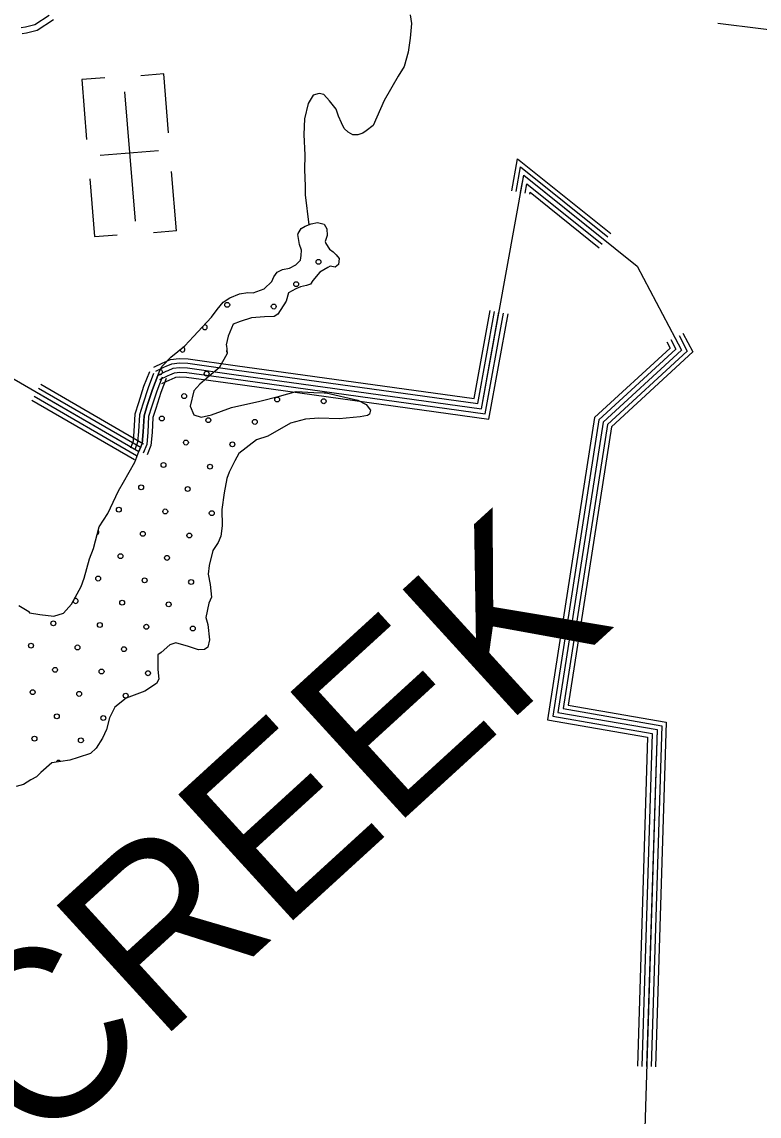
# Model space of a CAD drawing. Extents: x 1788175 to 1969470, y 584502 to 738744.
# Drawn here: x 1810427 to 1813624, y 654272 to 659018 of the extents above; entities that cross this region are included whole.
import ezdxf

# ---------------------------------------------------------------- set-up
doc = ezdxf.new("R2010")
doc.units = 0
for name, color, linetype in [('DESIGN - DRAINAGE - Bridges', 7, 'Continuous'), ('DESIGN - SCRATCH - User 1', 7, 'Continuous'), ('DESIGN - TRAFFIC CONTROL PERMANENT - Pavement Marking Text', 7, 'Continuous'), ('DESIGN - TRANSPORTATION - Edge of Traveled Way', 7, 'Continuous'), ('DESIGN - TRANSPORTATION - Text', 7, 'Continuous'), ('DESIGN - UTILITIES - Cable (Underground) with Text', 7, 'Continuous'), ('SURVEY - DRAINAGE - Natural Features', 7, 'Continuous'), ('SURVEY - TRANSPORTATION - Roads', 7, 'Continuous')]:
    doc.layers.add(name, color=color, linetype=linetype)

msp = doc.modelspace()

# ---------------------------------------------------------------- linework, layer by layer
at = {"layer": 'DESIGN - SCRATCH - User 1'}
for points in [[(1811631.7, 658051.9), (1811623.8, 658095.9), (1811625.8, 658097.9), (1811625.8, 658099.9), (1811637.8, 658121.8), (1811655.8, 658131.8), (1811681.8, 658141.8), (1811709.8, 658147.7), (1811737.8, 658139.7), (1811749.7, 658119.7), (1811751.7, 658091.7), (1811741.7, 658065.8), (1811745.6, 658055.8), (1811761.6, 658031.8), (1811777.6, 658019.8), (1811789.5, 658007.8), (1811803.5, 657991.8), (1811799.5, 657965.8), (1811785.5, 657953.8), (1811763.5, 657957.9), (1811753.5, 657951.9), (1811719.5, 657931.9), (1811689.4, 657896), (1811679.4, 657880), (1811661.4, 657874.1), (1811635.4, 657868.1), (1811615.4, 657860.1), (1811583.4, 657842.2), (1811573.3, 657806.2), (1811537.2, 657750.3), (1811521.2, 657740.3), (1811479.2, 657738.4), (1811423.3, 657734.5), (1811373.3, 657718.5), (1811343.3, 657706.6), (1811321.2, 657654.7), (1811313.1, 657616.7), (1811315.1, 657614.7), (1811317.1, 657578.7), (1811283, 657516.8), (1811265.2, 657502.4)], [(1811017, 657484.7), (1811025.1, 657505.2), (1811035.1, 657525.1), (1811073.1, 657563), (1811133.2, 657612.9), (1811171.2, 657652.8), (1811229.3, 657714.7), (1811249.3, 657736.7), (1811273.4, 657770.6), (1811299.4, 657802.5), (1811329.4, 657820.5), (1811371.5, 657838.4), (1811407.4, 657844.4), (1811429.4, 657842.4), (1811477.4, 657860.3), (1811511.5, 657892.2), (1811519.5, 657912.2), (1811533.5, 657932.1), (1811557.5, 657944.1), (1811587.5, 657950.1), (1811615.5, 657964), (1811635.6, 657984), (1811637.6, 658004), (1811639.6, 658027.9), (1811631.7, 658051.9)], [(1811264.9, 657502.1), (1811238.9, 657480.9), (1811198.9, 657447), (1811172.9, 657417.1), (1811156.8, 657351.2), (1811172.7, 657313.2), (1811204.7, 657303.1), (1811248.7, 657313.1), (1811336.7, 657344.9), (1811458.7, 657372.8), (1811544.7, 657394.7), (1811616.7, 657414.6), (1811692.6, 657410.5), (1811738.6, 657408.4), (1811746.6, 657408.4), (1811884.5, 657376.3), (1811920.4, 657358.2), (1811938.4, 657334.3), (1811934.4, 657316.3), (1811926.4, 657310.3), (1811894.4, 657304.3), (1811802.4, 657296.4), (1811714.4, 657298.5), (1811656.4, 657294.6), (1811592.4, 657276.7), (1811494.4, 657220.9), (1811444.4, 657205), (1811368.3, 657145.1), (1811350.3, 657113.2), (1811326.2, 657065.2), (1811316.2, 657037.3), (1811304.1, 656975.3), (1811294, 656903.4), (1811295.9, 656831.5), (1811289.8, 656787.5), (1811277.8, 656759.6), (1811255.7, 656725.6), (1811239.6, 656659.7), (1811235.5, 656621.8), (1811243.5, 656577.8), (1811249.4, 656521.8), (1811237.3, 656495.9), (1811225.2, 656434), (1811233.2, 656404), (1811241.1, 656338), (1811233, 656306.1), (1811219, 656296.1), (1811193, 656294.1), (1811149.1, 656308.2), (1811095.1, 656324.2), (1811069.1, 656316.3), (1811031.1, 656282.3), (1811017.1, 656272.4), (1811017, 656208.4), (1811020.9, 656166.5), (1811010.9, 656148.5), (1810960.8, 656114.6), (1810878.8, 656084.7), (1810830.8, 656044.8), (1810806.7, 655998.9), (1810794.6, 655948.9), (1810776.6, 655911)], [(1810934.8, 657154.4), (1810948.6, 657189.5), (1810952.7, 657239.5), (1810956.8, 657309.4), (1810970.8, 657353.4), (1810993, 657423.3), (1811017, 657484.7)], [(1810413.7, 656486.9), (1810457.6, 656460.8), (1810457.6, 656458.8), (1810459.6, 656454.8), (1810505.6, 656446.8), (1810565.5, 656440.7), (1810607.5, 656452.7), (1810641.6, 656492.6), (1810683.7, 656568.5), (1810697.8, 656604.4), (1810719.9, 656688.3), (1810737.9, 656734.2), (1810762.1, 656828.1), (1810800.2, 656886), (1810846.3, 656983.9), (1810868.4, 657021.8), (1810916.5, 657107.7), (1810934.8, 657154.4)], [(1810776.6, 655911), (1810748.5, 655867.1), (1810724.5, 655845.1), (1810670.5, 655827.2), (1810634.5, 655815.2), (1810556.5, 655803.3), (1810508.5, 655761.4), (1810490.4, 655743.5), (1810466.4, 655729.5), (1810434.4, 655709.6), (1810402.4, 655701.6)]]:
    msp.add_lwpolyline(points, dxfattribs=at)
at = {"layer": 'DESIGN - TRAFFIC CONTROL PERMANENT - Pavement Marking Text'}
for centre in [(1811713.5, 657977.1), (1811616.4, 657880), (1811317.7, 657790.4), (1811519.3, 657783), (1811228.1, 657491.7), (1811131, 657394.7), (1811534.3, 657379.7), (1811735.9, 657372.3), (1811034, 657297.6), (1811235.6, 657290.1), (1811437.2, 657282.7), (1811138.5, 657193.1), (1811340.1, 657185.6), (1811041.4, 657096), (1811243, 657088.5), (1810944.4, 656998.9), (1811146, 656991.5), (1810847.3, 656901.9), (1811048.9, 656894.4), (1811250.5, 656886.9), (1810951.8, 656797.3), (1811153.4, 656789.8), (1810854.8, 656700.2), (1811056.4, 656692.8), (1810757.7, 656603.2), (1810959.3, 656595.7), (1811160.9, 656588.2), (1810862.2, 656498.6), (1811063.8, 656491.2), (1810563.5, 656409), (1810765.1, 656401.6), (1810966.8, 656394.1), (1811168.4, 656386.6), (1810466.5, 656312), (1810668.1, 656304.5), (1810869.7, 656297), (1810571, 656207.4), (1810772.6, 656199.9), (1810974.2, 656192.5), (1810473.9, 656110.3), (1810675.5, 656102.9), (1810877.2, 656095.4), (1810578.5, 656005.8), (1810780.1, 655998.3), (1810481.4, 655908.7), (1810683, 655901.3)]:
    msp.add_circle(centre, 10.6, dxfattribs=at)
for centre, start, end in [((1811220.6, 657693.4), 175.1293, 98.492), ((1811123.6, 657596.3), 180.6917, 78.7409), ((1811325.2, 657588.8), 148.0589, 218.1214), ((1811026.5, 657499.2), 229.2519, 85.2365), ((1810750.2, 656804.8), 288.1551, 43.0031), ((1810660.6, 656506.1), 168.5197, 133.4373), ((1810585.9, 655804.2), 28.6201, 168.7305)]:
    msp.add_arc(centre, 10.6, start, end, dxfattribs=at)
at = {"layer": 'DESIGN - TRANSPORTATION - Edge of Traveled Way'}
for points in [[(1811631.7, 658051.9), (1811623.8, 658095.9), (1811625.8, 658097.9), (1811625.8, 658099.9), (1811637.8, 658121.8), (1811655.8, 658131.8), (1811681.8, 658141.8), (1811709.8, 658147.7), (1811737.8, 658139.7), (1811749.7, 658119.7), (1811751.7, 658091.7), (1811741.7, 658065.8), (1811745.6, 658055.8), (1811761.6, 658031.8), (1811777.6, 658019.8), (1811789.5, 658007.8), (1811803.5, 657991.8), (1811799.5, 657965.8), (1811785.5, 657953.8), (1811763.5, 657957.9), (1811753.5, 657951.9), (1811719.5, 657931.9), (1811689.4, 657896), (1811679.4, 657880), (1811661.4, 657874.1), (1811635.4, 657868.1), (1811615.4, 657860.1), (1811583.4, 657842.2), (1811573.3, 657806.2), (1811537.2, 657750.3), (1811521.2, 657740.3), (1811479.2, 657738.4), (1811423.3, 657734.5), (1811373.3, 657718.5), (1811343.3, 657706.6), (1811321.2, 657654.7), (1811313.1, 657616.7), (1811315.1, 657614.7), (1811317.1, 657578.7), (1811283, 657516.8), (1811265.2, 657502.4)], [(1811017, 657484.7), (1811025.1, 657505.2), (1811035.1, 657525.1), (1811073.1, 657563), (1811133.2, 657612.9), (1811171.2, 657652.8), (1811229.3, 657714.7), (1811249.3, 657736.7), (1811273.4, 657770.6), (1811299.4, 657802.5), (1811329.4, 657820.5), (1811371.5, 657838.4), (1811407.4, 657844.4), (1811429.4, 657842.4), (1811477.4, 657860.3), (1811511.5, 657892.2), (1811519.5, 657912.2), (1811533.5, 657932.1), (1811557.5, 657944.1), (1811587.5, 657950.1), (1811615.5, 657964), (1811635.6, 657984), (1811637.6, 658004), (1811639.6, 658027.9), (1811631.7, 658051.9)], [(1811264.9, 657502.1), (1811238.9, 657480.9), (1811198.9, 657447), (1811172.9, 657417.1), (1811156.8, 657351.2), (1811172.7, 657313.2), (1811204.7, 657303.1), (1811248.7, 657313.1), (1811336.7, 657344.9), (1811458.7, 657372.8), (1811544.7, 657394.7), (1811616.7, 657414.6), (1811692.6, 657410.5), (1811738.6, 657408.4), (1811746.6, 657408.4), (1811884.5, 657376.3), (1811920.4, 657358.2), (1811938.4, 657334.3), (1811934.4, 657316.3), (1811926.4, 657310.3), (1811894.4, 657304.3), (1811802.4, 657296.4), (1811714.4, 657298.5), (1811656.4, 657294.6), (1811592.4, 657276.7), (1811494.4, 657220.9), (1811444.4, 657205), (1811368.3, 657145.1), (1811350.3, 657113.2), (1811326.2, 657065.2), (1811316.2, 657037.3), (1811304.1, 656975.3), (1811294, 656903.4), (1811295.9, 656831.5), (1811289.8, 656787.5), (1811277.8, 656759.6), (1811255.7, 656725.6), (1811239.6, 656659.7), (1811235.5, 656621.8), (1811243.5, 656577.8), (1811249.4, 656521.8), (1811237.3, 656495.9), (1811225.2, 656434), (1811233.2, 656404), (1811241.1, 656338), (1811233, 656306.1), (1811219, 656296.1), (1811193, 656294.1), (1811149.1, 656308.2), (1811095.1, 656324.2), (1811069.1, 656316.3), (1811031.1, 656282.3), (1811017.1, 656272.4), (1811017, 656208.4), (1811020.9, 656166.5), (1811010.9, 656148.5), (1810960.8, 656114.6), (1810878.8, 656084.7), (1810830.8, 656044.8), (1810806.7, 655998.9), (1810794.6, 655948.9), (1810776.6, 655911)], [(1810934.8, 657154.4), (1810948.6, 657189.5), (1810952.7, 657239.5), (1810956.8, 657309.4), (1810970.8, 657353.4), (1810993, 657423.3), (1811017, 657484.7)], [(1810413.7, 656486.9), (1810457.6, 656460.8), (1810457.6, 656458.8), (1810459.6, 656454.8), (1810505.6, 656446.8), (1810565.5, 656440.7), (1810607.5, 656452.7), (1810641.6, 656492.6), (1810683.7, 656568.5), (1810697.8, 656604.4), (1810719.9, 656688.3), (1810737.9, 656734.2), (1810762.1, 656828.1), (1810800.2, 656886), (1810846.3, 656983.9), (1810868.4, 657021.8), (1810916.5, 657107.7), (1810934.8, 657154.4)], [(1810776.6, 655911), (1810748.5, 655867.1), (1810724.5, 655845.1), (1810670.5, 655827.2), (1810634.5, 655815.2), (1810556.5, 655803.3), (1810508.5, 655761.4), (1810490.4, 655743.5), (1810466.4, 655729.5), (1810434.4, 655709.6), (1810402.4, 655701.6)]]:
    msp.add_lwpolyline(points, dxfattribs=at)
at = {"layer": 'DESIGN - TRANSPORTATION - Text'}
msp.add_lwpolyline([(1812111.1, 659048.4), (1812117, 659010.4), (1812110.9, 658946.5), (1812102.8, 658886.6), (1812084.7, 658824.6), (1812058.7, 658782.7), (1811998.5, 658676.9), (1811950.4, 658569), (1811920.4, 658545.1), (1811906.3, 658535.1), (1811884.3, 658527.2), (1811862.4, 658527.2), (1811842.4, 658539.2), (1811824.4, 658555.2), (1811812.5, 658579.2), (1811800.5, 658609.2), (1811790.6, 658639.2), (1811760.6, 658675.2), (1811736.7, 658703.2), (1811716.7, 658707.2), (1811690.7, 658699.2), (1811668.7, 658663.3), (1811652.6, 658597.4), (1811650.5, 658529.4), (1811654.3, 658439.5), (1811652.2, 658377.6), (1811656.1, 658305.6), (1811656, 658267.7), (1811671.7, 658137.9)], dxfattribs=at)
at = {"layer": 'DESIGN - UTILITIES - Cable (Underground) with Text'}
for p, q in [((1810786.2, 658775.4), (1810687.5, 658767.4)), ((1811042.3, 658792.2), (1810942.9, 658784.1)), ((1811063, 658536.3), (1811042.3, 658792.2)), ((1810686.9, 658767.4), (1810707.9, 658507.4)), ((1811019.2, 658458.1), (1810766.4, 658437.6)), ((1811097.5, 658111.2), (1811076.6, 658368.5)), ((1810721.8, 658337), (1810742.1, 658086.3)), ((1811097.3, 658111.2), (1810998.2, 658103.2)), ((1810742.2, 658086.4), (1810840.1, 658094.3))]:
    msp.add_line(p, q, dxfattribs=at)
msp.add_lwpolyline([(1810872.6, 658714.8), (1810918.1, 658153.6)], dxfattribs=at)
at = {"layer": 'SURVEY - DRAINAGE - Natural Features'}
for points in [[(1812551.9, 658284.8), (1812577.1, 658423.9), (1812980.8, 658099.9)], [(1812570.6, 658281.5), (1812590.1, 658389.1), (1812968.9, 658085)], [(1811017, 657484.7), (1811053.5, 657502.6), (1811060.8, 657505.4), (1811083.1, 657515.1), (1811111.1, 657519), (1811145, 657517), (1811346.9, 657488.8), (1812420.2, 657339.7), (1812603.8, 658352.5), (1813094.9, 657958.3), (1813288.2, 657594.4), (1812947.9, 657281.1), (1812751.9, 656022.6), (1813181.6, 655948.1), (1813126.8, 654171.9), (1813010.9, 653154.3)], [(1812590.2, 658277.9), (1812603.8, 658352.5), (1812956.4, 658069.4)], [(1812609.9, 658274.3), (1812617.4, 658315.9), (1812943.9, 658053.8)], [(1812629.6, 658270.8), (1812631.1, 658279.2), (1812931.4, 658038.3)], [(1810999.8, 657519.6), (1811038, 657538.5), (1811046.2, 657541.6), (1811072.3, 657553), (1811109.5, 657558.2), (1811148.9, 657555.8), (1811352.3, 657527.4), (1812388.5, 657383.5), (1812457.7, 657765.3)], [(1811008.2, 657502.6), (1811045.5, 657521), (1811053.3, 657523.9), (1811077.6, 657534.5), (1811110.2, 657539.1), (1811147, 657536.9), (1811349.7, 657508.6), (1812403.9, 657362.1), (1812476.4, 657761.9)], [(1811017, 657484.7), (1811053.5, 657502.6), (1811060.8, 657505.4), (1811083.1, 657515.1), (1811111.1, 657519), (1811145, 657517), (1811346.9, 657488.8), (1812420.2, 657339.7), (1812496.1, 657758.4)], [(1811025.9, 657466.7), (1811061.4, 657484.3), (1811068.4, 657486.9), (1811088.6, 657495.7), (1811111.9, 657499), (1811143.1, 657497.1), (1811344.1, 657469), (1812436.5, 657317.2), (1812515.8, 657754.8)], [(1811034.7, 657448.8), (1811069.4, 657465.9), (1811075.9, 657468.3), (1811094.1, 657476.2), (1811112.7, 657478.9), (1811141.1, 657477.2), (1811341.4, 657449.2), (1812452.7, 657294.8), (1812535.4, 657751.2)], [(1813224, 657630.1), (1813238.4, 657602.9), (1812910.5, 657301.1), (1812706.3, 655989.9), (1813140.6, 655914.6), (1813096.5, 654488.1)], [(1813241.7, 657639.5), (1813263.3, 657598.7), (1812929.2, 657291.1), (1812729.1, 656006.2), (1813161.1, 655931.4), (1813116.5, 654487.5)], [(1813259.3, 657648.8), (1813288.2, 657594.4), (1812947.9, 657281.1), (1812751.9, 656022.6), (1813181.6, 655948.1), (1813136.5, 654486.9)], [(1813277, 657658.2), (1813313.1, 657590.2), (1812966.6, 657271.1), (1812774.7, 656038.9), (1813202.1, 655964.9), (1813156.5, 654486.3)], [(1813293.8, 657667.1), (1813336.8, 657586.1), (1812984.3, 657261.7), (1812796.4, 656054.4), (1813221.6, 655980.8), (1813175.5, 654485.7)], [(1810275.4, 657536), (1810934.8, 657154.4)], [(1810979.8, 657499.3), (1810955.2, 657436.6), (1810932.7, 657365.5), (1810917.1, 657316.8), (1810912.8, 657242.3), (1810909.2, 657198.7), (1810897.6, 657169)], [(1810998.4, 657492), (1810974.1, 657429.9), (1810951.8, 657359.4), (1810937, 657313.1), (1810932.7, 657240.9), (1810928.9, 657194.1), (1810916.2, 657161.7)], [(1810509.2, 657445.8), (1810954.3, 657188.1)], [(1810934.8, 657154.4), (1810948.6, 657189.5), (1810952.7, 657239.5), (1810956.8, 657309.4), (1810970.8, 657353.4), (1810993, 657423.3), (1811017, 657484.7)], [(1811017, 657484.7), (1810993, 657423.3), (1810970.8, 657353.4), (1810956.8, 657309.4), (1810952.7, 657239.5), (1810948.6, 657189.5), (1810934.8, 657154.4)], [(1811035.6, 657477.4), (1811011.8, 657416.6), (1810989.9, 657347.3), (1810976.6, 657305.7), (1810972.6, 657238.1), (1810968.3, 657185), (1810953.4, 657147.1)], [(1811053.3, 657470.4), (1811029.7, 657410.3), (1811008, 657341.5), (1810995.4, 657302.2), (1810991.6, 657236.8), (1810987, 657180.6), (1810971.1, 657140.1)], [(1810479.6, 657394.7), (1810924.8, 657137.1)], [(1810489.7, 657412), (1810934.8, 657154.4)], [(1810499.7, 657429.3), (1810944.8, 657171.7)], [(1810469.6, 657377.4), (1810914.8, 657119.8)]]:
    msp.add_lwpolyline(points, dxfattribs=at)
at = {"layer": 'SURVEY - TRANSPORTATION - Roads'}
for points in [[(1810423.7, 658993.2), (1810442.5, 658996.2), (1810483.5, 659006), (1810545.4, 659046.2)], [(1810427.7, 658967.8), (1810447.5, 658970.9), (1810493.8, 658982), (1810564, 659027.6)], [(1813445.1, 659011.9), (1815310.2, 658780.2), (1815429.1, 658757.1), (1815494.9, 658745.4), (1815622.6, 658707.1), (1815740.6, 658673), (1815831.5, 658641.4), (1815875.7, 658623)]]:
    msp.add_lwpolyline(points, dxfattribs=at)

# ---------------------------------------------------------------- texts
at = {"layer": 'DESIGN - DRAINAGE - Bridges'}
msp.add_text('CREEK', height=739, rotation=42.4158, dxfattribs=at).set_placement((1810490, 654103.8))

doc.saveas('drawing.dxf')
